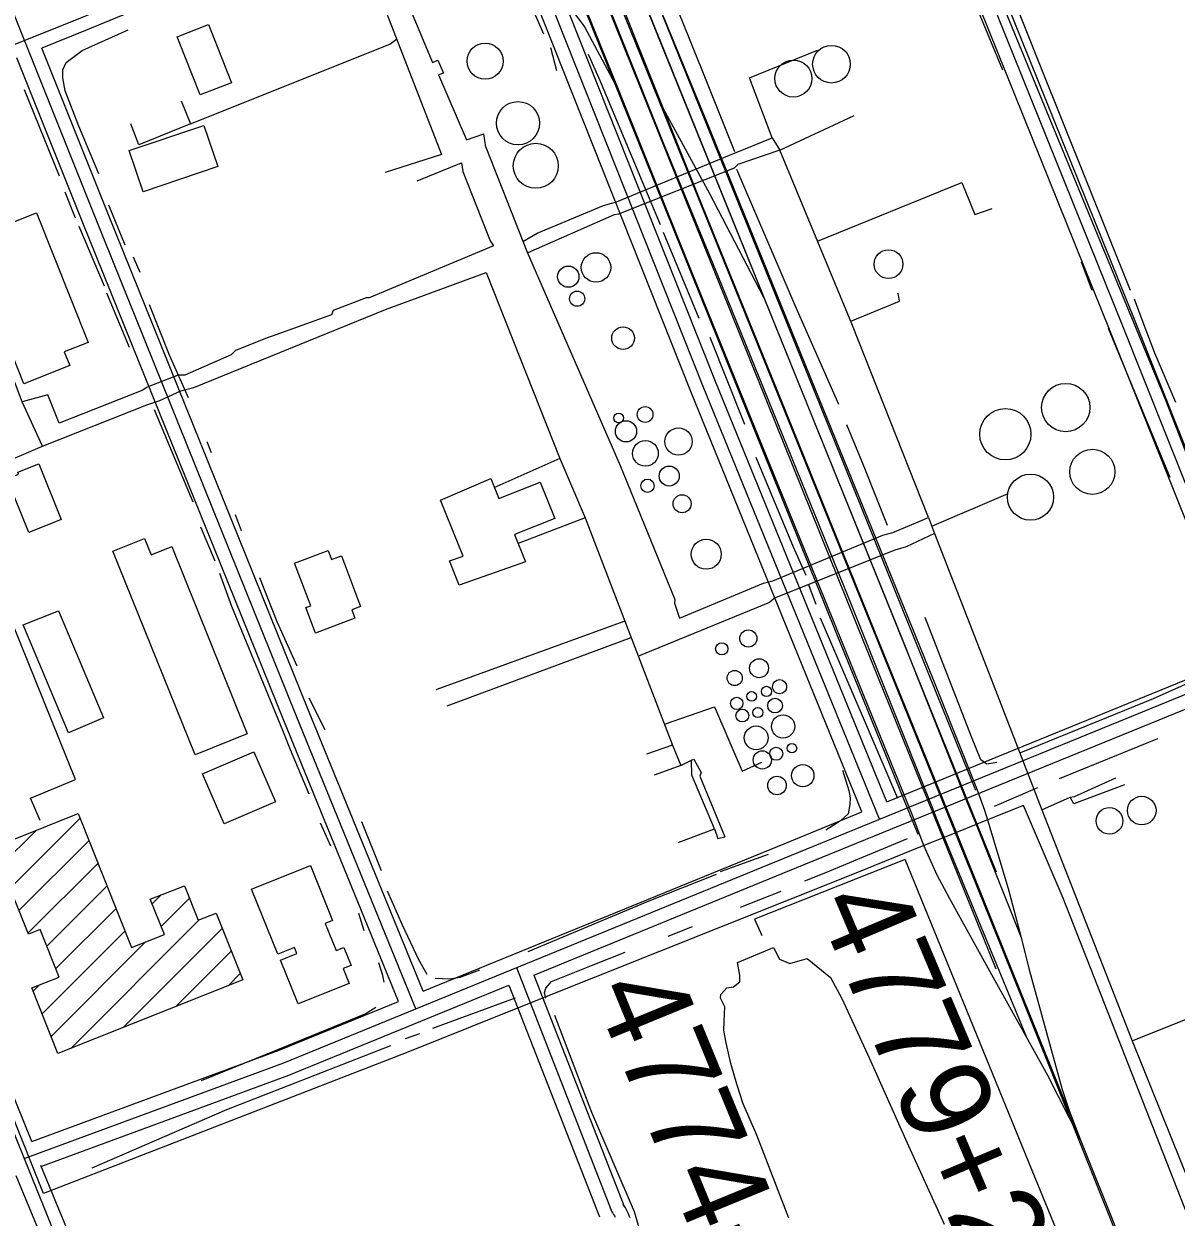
# Model space of a CAD drawing. Extents: x 3508733 to 3546731, y 546897 to 572481.
# Drawn here: x 3536584 to 3537874, y 566020 to 567356 of the extents above; entities that cross this region are included whole.
import ezdxf

# ---------------------------------------------------------------- set-up
doc = ezdxf.new("R2010")
doc.units = 0
for name, color, linetype in [('V-BLDG-OTLN', 7, 'Continuous'), ('V-DOMW-TANK', 7, 'Continuous'), ('V-RAIL-TRAK', 7, 'Continuous'), ('V-ROAD-CNTR', 7, 'Continuous'), ('V-SITE-OTLN', 7, 'Continuous'), ('V-SURV-IDEN', 7, 'Continuous'), ('V-TOPO-SHOR', 7, 'Continuous'), ('V-UTIL-LINE', 7, 'Continuous')]:
    doc.layers.add(name, color=color, linetype=linetype)

msp = doc.modelspace()

# ---------------------------------------------------------------- linework, layer by layer
at = {"layer": 'V-BLDG-OTLN'}
for p, q in [((3536568.3, 566388.2), (3536646.7, 566466.6)), ((3536557.4, 566412.7), (3536597.8, 566453)), ((3536578.3, 566362.9), (3536656.8, 566441.3)), ((3536588.4, 566337.6), (3536666.9, 566416)), ((3536609.4, 566323.3), (3536676.9, 566390.8)), ((3536727.4, 566370.5), (3536737.1, 566380.3)), ((3536737.5, 566345.2), (3536769.2, 566376.9)), ((3536619.5, 566298), (3536687, 566365.5)), ((3536636.2, 566208.6), (3536780.1, 566352.5)), ((3536604.3, 566247.4), (3536697.1, 566340.2)), ((3536695, 566232.1), (3536806, 566343)), ((3536614.4, 566222.1), (3536720.1, 566327.9)), ((3536753.8, 566255.5), (3536816, 566317.7)), ((3536812.6, 566278.9), (3536826.1, 566292.5)), ((3536594.2, 566272.7), (3536601.1, 566279.6))]:
    msp.add_line(p, q, dxfattribs=at)
for points in [[(3536790.7, 567355.1), (3536816.2, 567290.1), (3536781.1, 567276.3), (3536755.5, 567341.3)], [(3536800.8, 567196.1), (3536717.3, 567168), (3536701.8, 567214.2), (3536785.3, 567242.3)], [(3536598.1, 567144.5), (3536655.8, 566999.2), (3536629.1, 566988.6), (3536635.1, 566973.5), (3536583.6, 566953), (3536519.8, 567113.5)], [(3536600.4, 566863.3), (3536625.7, 566801), (3536589.5, 566786.3), (3536565.1, 566846.5), (3536577.9, 566851.7), (3536577.1, 566853.9)], [(3537075.6, 566759.9), (3537050.4, 566822.7), (3537106.6, 566846.9), (3537115.8, 566824.3), (3537162, 566842.8), (3537178.3, 566802.2), (3537133.2, 566784.1), (3537145.4, 566753.6), (3537071.2, 566727.5), (3537060.4, 566754.6)], [(3536749.5, 566770.7), (3536834, 566561), (3536775.5, 566537.4), (3536683.5, 566765.5), (3536718.9, 566779.8), (3536726.3, 566761.3)], [(3536939.5, 566760.3), (3536960.9, 566703.6), (3536950.9, 566699.8), (3536954.5, 566690.3), (3536910.3, 566673.6), (3536899.5, 566702.3), (3536905, 566704.4), (3536887, 566751.9), (3536924.6, 566766.1), (3536928.4, 566756.1)], [(3536622.5, 566698.6), (3536673.1, 566578.7), (3536633.8, 566562.1), (3536583, 566682.8)], [(3536841.4, 566540.9), (3536865.5, 566484.8), (3536807.9, 566460), (3536783.7, 566516)], [(3536828.9, 566285.4), (3536622, 566203), (3536592.8, 566276.3), (3536623.3, 566288.4), (3536602, 566341.8), (3536588.8, 566336.5), (3536558.3, 566413), (3536547.6, 566408.8), (3536539.3, 566429.7), (3536644.7, 566471.7), (3536704.5, 566321.6), (3536741.1, 566336.2), (3536725.4, 566375.6), (3536763.6, 566390.8), (3536779.1, 566352.1), (3536799.1, 566360.1)], [(3536904.7, 566413.4), (3536929.5, 566351.9), (3536921.3, 566348.6), (3536933.5, 566318.4), (3536942, 566321.8), (3536950.1, 566301.6), (3536941.2, 566298), (3536947.9, 566281.5), (3536890.9, 566258.5), (3536871.1, 566307.6), (3536889.4, 566315), (3536886.7, 566321.8), (3536868, 566314.2), (3536838.7, 566386.9)]]:
    msp.add_lwpolyline(points, close=True, dxfattribs=at)
at = {"layer": 'V-DOMW-TANK'}
for centre, radius in [((3537100.2, 567314.1), 20.2), ((3537488.1, 567310.8), 21.1), ((3537445.4, 567294.7), 20.7), ((3537137.1, 567244.7), 24.2), ((3537157, 567197), 25.2), ((3537224.4, 567083.2), 16.5), ((3537552, 567086.9), 16.1), ((3537193.4, 567072.9), 11.9), ((3537203.3, 567048.2), 8.49), ((3537254.7, 567004), 12.7), ((3537750.4, 566926.3), 27.1), ((3537279.4, 566918.5), 8.83), ((3537682.8, 566896.4), 28.7), ((3537249.8, 566914.6), 5.32), ((3537258, 566899.7), 11.9), ((3537316.8, 566888.2), 15.2), ((3537279.8, 566875), 14.4), ((3537780.2, 566854.3), 25.3), ((3537306.4, 566849.6), 11.2), ((3537282.1, 566838.7), 7.43), ((3537711, 566825.9), 25.8), ((3537320.8, 566818.5), 10.1), ((3537347.9, 566762), 16.8), ((3537395, 566667.7), 9.62), ((3537365.3, 566656.1), 6.9), ((3537407, 566634.4), 10.6), ((3537379.7, 566623.4), 8.5), ((3537415.3, 566608.4), 5.74), ((3537430, 566613.7), 7.89), ((3537382, 566595), 6.92), ((3537398.8, 566602.8), 5.42), ((3537424.9, 566592.5), 8.25), ((3537388.3, 566581.4), 7.17), ((3537405.7, 566584.7), 5.68), ((3537433.9, 566569.2), 13), ((3537403.8, 566556.4), 13.3), ((3537443.8, 566544.8), 5.34), ((3537410.7, 566531.7), 10.2), ((3537426.2, 566538.6), 7.25), ((3537456, 566514.1), 12.5), ((3537427.1, 566503.1), 10.4), ((3537835.5, 566475), 16), ((3537799.3, 566463.4), 14.9)]:
    msp.add_circle(centre, radius, dxfattribs=at)
at = {"layer": 'V-RAIL-TRAK'}
for points in [[(3537102.4, 567648.2), (3537149.9, 567561.7), (3537202, 567465.2), (3537239.9, 567372), (3537299.7, 567222.6), (3537360.8, 567073.9), (3537505.7, 566716.8), (3537600.3, 566479.6), (3537606.9, 566463.2), (3537614.4, 566445), (3537706.1, 566222.1)], [(3537252.4, 567479.9), (3537348.1, 567246.8), (3537474.4, 566935.6), (3537601.3, 566623.8), (3537650.3, 566500), (3537659.6, 566475.3), (3537662.9, 566464.5), (3537686, 566387.7), (3537700.4, 566332.9), (3537708.9, 566298), (3537746.3, 566162.5), (3537754.2, 566139.2), (3537766.6, 566106.9), (3537807.3, 566005.6), (3537911.7, 565747.2)], [(3537242.8, 567468), (3537360.4, 567177.4), (3537412.2, 567049.7), (3537567.7, 566666.1), (3537636.1, 566494.2), (3537650, 566459.3), (3537700.4, 566332.9)], [(3537143.1, 567434.1), (3537163.1, 567409), (3537197.5, 567371.8), (3537211.6, 567352.5), (3537251, 567278.6)], [(3537766.6, 566106.9), (3537730.5, 566178.3), (3537706.1, 566222.1), (3537669.6, 566287.5), (3537620.8, 566376), (3537606.1, 566403.5), (3537591.4, 566435.7), (3537578.4, 566470.7), (3537484.1, 566703.1), (3537398.3, 566914.2), (3537318.6, 567110.2), (3537251, 567278.6), (3537214.3, 567370), (3537185.3, 567438.4)], [(3537766.6, 566106.9), (3537711.7, 566242.7), (3537627.9, 566450.4), (3537613.8, 566485.1), (3537543.4, 566658.6), (3537437.1, 566921.8), (3537338.1, 567165.8), (3537300, 567260.9), (3537232.3, 567430.1)], [(3537412.2, 567049.7), (3537352, 567165.7), (3537300, 567260.9)]]:
    msp.add_lwpolyline(points, dxfattribs=at)
at = {"layer": 'V-ROAD-CNTR'}
for points in [[(3536674.4, 568706.4), (3536739.1, 568544.7), (3536877.2, 568202), (3537260.6, 567251.8)], [(3537541.8, 566465.2), (3537344.5, 566949.7), (3537125.7, 567500.9), (3536973, 567875.3), (3536799.1, 568304.5), (3536702.2, 568552)], [(3537022.6, 566253), (3536888.7, 566581.5), (3536663.9, 567138.6), (3536399.1, 567800.8), (3536184.1, 568336.2), (3536167.3, 568377.1)], [(3536937.3, 565220.5), (3536774.6, 565614.4), (3536499.7, 566294.1), (3536081.1, 567325.7), (3535797.1, 568030.6), (3535740.8, 568163.4), (3535717.5, 568222.6)], [(3537672.4, 566297.2), (3537525.9, 566660.1), (3537034.2, 567880.6)], [(3537908.6, 565747.2), (3537772.2, 566088.7), (3537680.7, 566316.7), (3537539.8, 566665.7), (3537085.7, 567787.2)], [(3537465.7, 567698.7), (3537132.9, 567562.5), (3536647.2, 567362.5), (3536208, 567186.6), (3535766.6, 567003.7)], [(3537939.3, 566703.7), (3537814.2, 567017.5), (3537561.5, 567644.5), (3537548.2, 567668.8)], [(3537953.3, 566709.3), (3537828.1, 567023), (3537575.1, 567651), (3537561.4, 567676)], [(3537925.4, 566698.2), (3537800.3, 567011.9), (3537548, 567638.1), (3537535.1, 567661.6)], [(3537672.9, 566405.9), (3537179.4, 567626.5)], [(3537649.6, 566497.3), (3537198.1, 567615.7)], [(3537550, 566484.7), (3537358.4, 566955.3), (3537139.6, 567506.5), (3537124.8, 567542.9)], [(3537097, 567531.5), (3536652.9, 567348.6), (3536603.9, 567328.9)], [(3537522.2, 566473.4), (3537330.5, 566944.1), (3537111.8, 567495.3), (3537097, 567531.5)], [(3537030.9, 566272.6), (3536902.6, 566587.1), (3536677.8, 567144.1), (3536603.9, 567328.9)], [(3537003.1, 566261.2), (3536874.8, 566575.8), (3536650, 567133), (3536576.1, 567317.8)], [(3537260.6, 567251.8), (3537492.4, 566676.6), (3537584.9, 566448.4)], [(3536592.6, 566104.5), (3536513.6, 566299.7), (3536167.2, 567153.4)], [(3537550, 566484.7), (3537902.2, 566628.4)], [(3536584.1, 566085.3), (3536875, 566192.6), (3537451.7, 566428.4), (3537907.8, 566614.5)], [(3537154.8, 566290.8), (3537457.4, 566414.6), (3537913.5, 566600.6)], [(3537030.9, 566272.6), (3537446, 566442.3), (3537522.2, 566473.4)], [(3537135.4, 566299.1), (3537242.2, 566025.5)], [(3536603.8, 566076.6), (3536880.5, 566178.6), (3537127, 566279.5)], [(3537127, 566279.5), (3537228.3, 566020.1)], [(3537154.8, 566290.8), (3537256.2, 566031)], [(3536592.6, 566104.5), (3536869.6, 566206.6), (3537003.1, 566261.2)], [(3536604.1, 565995.6), (3536575.1, 566066.1)], [(3536850.9, 565452.6), (3536791.3, 565612), (3536679.6, 565891.2), (3536602.8, 566077.5)], [(3537242.2, 566025.5), (3537243.3, 566024.1), (3537244.2, 566022.6), (3537245.1, 566021.1), (3537245.9, 566019.5)], [(3537254.5, 566034.2), (3537255.7, 566032.4), (3537257, 566030.4), (3537258.3, 566028.3), (3537259.4, 566026.1), (3537260.4, 566023.9), (3537261.3, 566021.6), (3537262.2, 566019.3)]]:
    msp.add_lwpolyline(points, dxfattribs=at)
at = {"layer": 'V-SITE-OTLN'}
for points in [[(3536918.8, 568137.4), (3537008.7, 567924.2), (3537069.7, 567729.8), (3537121.1, 567565.7), (3537273.3, 567623.7), (3537509.9, 567714.8), (3537534.8, 567718.7), (3537558.1, 567708.8), (3537560.8, 567703.2), (3537583.5, 567632.7), (3537672.7, 567395.7), (3537677.2, 567383.7), (3537862.4, 566933.8), (3537999.1, 566580.9)], [(3537913.7, 565953.5), (3537747.5, 566377), (3537703.1, 566480.8), (3537662.9, 566464.5), (3537650, 566459.3), (3537627.9, 566450.4), (3537614.4, 566445), (3537591.4, 566435.7), (3537513.5, 566404.3), (3537151.4, 566259.5), (3537013.9, 566204.5), (3536605.6, 566046.3), (3536594.6, 566074.1), (3536462.1, 566406.2)]]:
    msp.add_lwpolyline(points, dxfattribs=at)
at = {"layer": 'V-TOPO-SHOR'}
for p, q in [((3537142.6, 567397.3), (3537165.5, 567344.7)), ((3537173.6, 567329.4), (3537180.2, 567303.9)), ((3536623.6, 567185.3), (3536584.6, 567282.1)), ((3536641.6, 567138.2), (3536630.2, 567167.3)), ((3536697.1, 567108), (3536679, 567153)), ((3536673.9, 567062.1), (3536645.7, 567129.2)), ((3537299.5, 567122.7), (3537339.7, 567026.5)), ((3536714, 567077.5), (3536706.6, 567094.8)), ((3537767.6, 567089.4), (3537779.7, 567057.6)), ((3536702.1, 566993.5), (3536676.6, 567054.5)), ((3537797.8, 567015.3), (3537867, 566848.5)), ((3537351.9, 567005), (3537390.8, 566907.5)), ((3536773.2, 566820.5), (3536730.2, 566923.7)), ((3536793.8, 566875.4), (3536789.1, 566887.9)), ((3536827.3, 566788.2), (3536820.6, 566806.2)), ((3536798, 566754.1), (3536781.9, 566792.2)), ((3537461.9, 566728.9), (3537470.6, 566706.1)), ((3536921.3, 566565.3), (3536903.1, 566600.7)), ((3537743.4, 566510.9), (3537853.4, 566555.8)), ((3537670.7, 566480), (3537719.1, 566500.8)), ((3536927.5, 566435.1), (3536916, 566460.7)), ((3536984.3, 566407.6), (3536962.2, 566462.2)), ((3537417.2, 566425.6), (3537363.3, 566406.2)), ((3537386.3, 566366.7), (3537431.9, 566384.8)), ((3536965, 566340.3), (3536959, 566359.6)), ((3537305.3, 566334.5), (3537332.3, 566345.2)), ((3537041.7, 566231.2), (3537134.4, 566265.4)), ((3537011.2, 566219.9), (3537027.1, 566225.2))]:
    msp.add_line(p, q, dxfattribs=at)
for points in [[(3537679.9, 567304.1), (3537638.3, 567405.2), (3537593.4, 567518), (3537563.1, 567585.8)], [(3537379.7, 567212.8), (3537344.1, 567302.1), (3537267.7, 567491.7), (3537243.6, 567558.8), (3537245.7, 567566.4), (3537254.1, 567572.5)], [(3537691, 567386.3), (3537721.1, 567310.9), (3537774.1, 567178.7), (3537822.4, 567057.6)], [(3536667.7, 567188.2), (3536645.5, 567241.5), (3536630.1, 567281), (3536627.5, 567295.5), (3536627.6, 567304.4), (3536631.1, 567312.6), (3536649.2, 567326.2), (3536700.4, 567349.1)], [(3537215.5, 567322.1), (3537229, 567291.6), (3537296.1, 567131.1)], [(3537496.5, 566929.7), (3537447.4, 567040.5), (3537382.2, 567192.8)], [(3536768.3, 566937), (3536746.8, 566984.8), (3536724.6, 567041.5)], [(3537827.1, 567047.9), (3537837.8, 567018.8), (3537849.9, 566987.7), (3537873.4, 566932.3)], [(3537550.8, 566794.1), (3537524, 566861.9), (3537505.2, 566906.9)], [(3537403.5, 566870.8), (3537445.1, 566770.5), (3537459.2, 566738.6)], [(3537880.3, 566810.5), (3537911.2, 566735), (3537927.2, 566690.1), (3537929.9, 566681.8), (3537931.2, 566671.4), (3537926.8, 566653.6), (3537917.7, 566639.2), (3537897.5, 566622.2), (3537848.4, 566600), (3537699.6, 566539.6)], [(3536903.3, 566493.2), (3536882.5, 566543), (3536873.8, 566564.5), (3536816.7, 566703.6), (3536803.3, 566740.3)], [(3536889.7, 566636.7), (3536867.5, 566686.5), (3536848.1, 566735.6)], [(3537475.3, 566690.9), (3537529, 566565.6), (3537561.9, 566488.8)], [(3537673.3, 566528.9), (3537662.2, 566526.9), (3537655.4, 566531.8), (3537644.7, 566557.4), (3537593.1, 566691)], [(3537500.3, 566520.4), (3537507.6, 566497.6), (3537508.9, 566489.3), (3537508.8, 566481.8), (3537506.6, 566471.4), (3537498.3, 566463.3), (3537481.6, 566453.1)], [(3537458.2, 566396.2), (3537481.8, 566405.6), (3537573.1, 566443.8)], [(3537359.1, 566403.5), (3537281.6, 566372.6), (3537148, 566316.9)], [(3537035.4, 566291.3), (3537026, 566307.9), (3537007.8, 566346.7), (3536991, 566384.8)], [(3537440.5, 566018.4), (3537404.6, 566111.6), (3537389.3, 566146.5), (3537382.1, 566168.5), (3537375.5, 566191.7), (3537370.3, 566215), (3537367.7, 566228.7), (3537367.8, 566238.9), (3537368.7, 566255.3), (3537364, 566264.9), (3537364.1, 566269), (3537371, 566276.4), (3537378.5, 566277.7), (3537385.4, 566283.1), (3537385.4, 566290.6), (3537382.9, 566304.9), (3537423.3, 566321.5), (3537430, 566308.5), (3537441.5, 566303.6), (3537460.7, 566309.5), (3537487.1, 566288.1), (3537499.8, 566264.7), (3537530.5, 566197.5), (3537572.4, 566103.6), (3537614.4, 566011.7)], [(3537168.1, 566265), (3537166.8, 566271.2), (3537168.2, 566276), (3537174.5, 566283.5), (3537219.5, 566301.6), (3537256.9, 566316.4)], [(3536987.1, 566282.8), (3536985.8, 566290.4), (3536981.1, 566304.3)], [(3537094.1, 566296.1), (3537071.9, 566288.1), (3537060.9, 566286.2), (3537044.3, 566287)], [(3536782.7, 566172.8), (3536880.2, 566212.3), (3536966.1, 566247.2), (3536977.9, 566254.7)], [(3537262.6, 565953.9), (3537274.4, 565966.9), (3537278, 565977.2), (3537277.4, 565992.3), (3537267.5, 566025.5), (3537219.8, 566137), (3537178.2, 566245.6)], [(3536660.3, 566074.9), (3536811.2, 566140.1), (3536994.6, 566211.8)]]:
    msp.add_lwpolyline(points, dxfattribs=at)
at = {"layer": 'V-UTIL-LINE'}
for p, q in [((3537101, 567218), (3537098.9, 567232.8)), ((3537600.4, 566793.6), (3537686, 566830.2)), ((3537256.7, 566687.2), (3537045, 566610.2)), ((3537057.9, 566592.2), (3537263.7, 566668.9))]:
    msp.add_line(p, q, dxfattribs=at)
for points in [[(3536976.8, 567473.3), (3536977.4, 567465.7), (3537041.2, 567312.7), (3537047.4, 567315.4), (3537053.5, 567300.9), (3537047.9, 567298.9), (3537079.5, 567226.2), (3537098.9, 567232.8)], [(3536962.5, 567467.6), (3536961.8, 567464.9), (3536953.5, 567461.5), (3537051.3, 567209.6), (3536988.4, 567189.6)], [(3536770.5, 567244), (3536993.4, 567333.2), (3537001.2, 567338.8)], [(3537142.6, 567112.3), (3537158.6, 567121.7), (3537232.7, 567152.6), (3537247.2, 567156.6), (3537373.8, 567209), (3537379.4, 567211), (3537421.6, 567228.4), (3537396.2, 567295.6), (3537472.3, 567326.4)], [(3536759.8, 567269.6), (3536770.5, 567244), (3536712.4, 567220.5), (3536703.7, 567244)], [(3537421.6, 567228.4), (3537430.4, 567214.4), (3537513.5, 567253.5)], [(3537101, 567218), (3537147.3, 567100.4), (3537251.5, 566861.5), (3537312.6, 566711.3), (3537312.5, 566707.1), (3537317.9, 566690.5), (3537412, 566729.5), (3537422.4, 566732.1), (3537545.6, 566783.2), (3537556.7, 566786.5), (3537596.8, 566803.3), (3537511, 567019.9), (3537430.4, 567214.4), (3537383.4, 567198.4), (3537379.2, 567194.3), (3537249.8, 567142.7), (3537244.9, 567142), (3537148, 567099.7)], [(3537024.1, 567180), (3537074, 567200.2), (3537075.2, 567190.5), (3537106.1, 567113), (3537109.5, 567107.4), (3536970.3, 567049), (3536966.9, 567049), (3536930.2, 567035), (3536928.1, 567030.2), (3536861.7, 567006.1), (3536857.5, 567004.7), (3536820.8, 566990), (3536816, 566985.2), (3536764, 566962.4), (3536756.4, 566962.4), (3536721.8, 566949), (3536717, 566945.6), (3536623.5, 566908.8), (3536610.8, 566940.6), (3536581.8, 566932.6), (3536544.3, 567031.6)], [(3537472.6, 567112.6), (3537633.9, 567178.4), (3537648.6, 567142.4), (3537668, 567149.1)], [(3536604.6, 566883.2), (3536721.5, 566929.5), (3536736.1, 566934.1), (3536759.6, 566944.9), (3536774.1, 566948.9), (3536988.7, 567036.1), (3537101.5, 567077.6), (3537183.9, 566869.3), (3537109.9, 566836.3)], [(3537509.6, 567023.2), (3537564.2, 567045.4), (3537562.9, 567054.4)], [(3536275.8, 566749), (3536457.1, 566820), (3536604.6, 566883.2), (3536581.8, 566932.6)], [(3537183.9, 566869.3), (3537212.2, 566802.8), (3537137.4, 566774)], [(3537212.2, 566802.8), (3537302, 566569.6), (3537310, 566548.2), (3537280.9, 566538.1)], [(3537596.8, 566803.3), (3537603.5, 566785.3), (3537571.6, 566770.5), (3537559.2, 566766.5), (3537424.2, 566712.8), (3537418.7, 566708), (3537271.9, 566647.8)], [(3537603.5, 566785.3), (3537664.5, 566628.2), (3537723.5, 566475.9), (3537755.3, 566490.1), (3537760.1, 566490.7), (3537806.5, 566511.5)], [(3536601.9, 566463.9), (3536591.2, 566488.8), (3536641.7, 566509.6), (3536543.7, 566751.2)], [(3537301.1, 566571.8), (3537357.1, 566591.2), (3537388.1, 566519.2), (3537410.2, 566529.3)], [(3537310, 566548.2), (3537319.4, 566525.3), (3537289.6, 566514.6)], [(3537316.4, 566439.2), (3537357.2, 566454.6), (3537331.7, 566514.8), (3537331.2, 566531.4)], [(3537319.4, 566525.3), (3537331.2, 566531.4), (3537333.9, 566532.7), (3537342, 566517.5), (3537340.6, 566513.4), (3537368.8, 566445.5)], [(3537816.1, 566503.9), (3537759.4, 566482.4), (3537755.3, 566490.1)], [(3537723.5, 566475.9), (3537824.7, 566217.1), (3537894.6, 566245.3)], [(3537357.2, 566454.6), (3537360.8, 566443.7), (3537368.8, 566445.5)], [(3538257.4, 565932.6), (3538251.6, 565931.8), (3537869.9, 565688.8), (3537716.2, 566063.7), (3537570.6, 566420.1), (3537402, 566353.4), (3537410.2, 566335)], [(3537824.7, 566217.1), (3537910.6, 566003.9), (3537966.3, 565868.9), (3538239, 565980.3), (3538279.3, 565875.9)]]:
    msp.add_lwpolyline(points, dxfattribs=at)

# ---------------------------------------------------------------- texts
at = {"layer": 'V-SURV-IDEN'}
for s, rotation, p in [('4779+21.0', 292.9354, (3537469.2, 566371)), ('4774+02.4', 292.3348, (3537219.6, 566273.2))]:
    msp.add_text(s, height=100, rotation=rotation, dxfattribs=at).set_placement(p)

doc.saveas('drawing.dxf')
